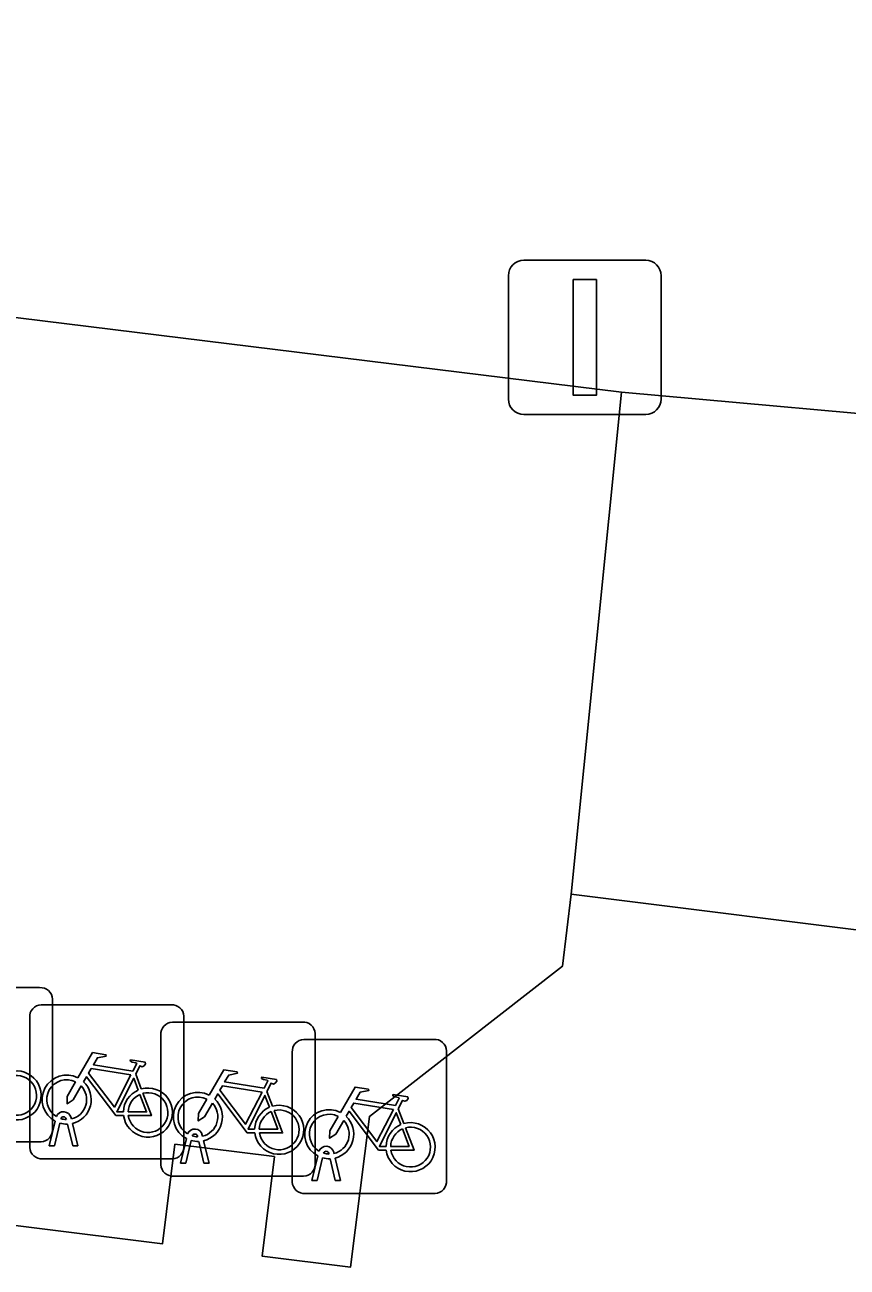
# Model space of a CAD drawing. Extents: x 161692 to 162379, y 380760 to 381678.
# Drawn here: x 162100.66 to 162105.99, y 381302.19 to 381310.24 of the extents above; entities that cross this region are included whole.
import ezdxf

# ---------------------------------------------------------------- set-up
doc = ezdxf.new("R2010")
doc.units = 0
for name, color, linetype in [('IMGEO_Erf', 7, 'Continuous'), ('IMGEO_Fietsenrek', 7, 'Continuous'), ('IMGEO_Lichtmast', 7, 'Continuous'), ('IMGEO_Pand', 7, 'Continuous'), ('IMGEO_Parkeervlak_open', 7, 'Continuous'), ('IMGEO_Voetpad_open', 7, 'Continuous')]:
    doc.layers.add(name, color=color, linetype=linetype)

msp = doc.modelspace()

# ---------------------------------------------------------------- linework, layer by layer
at = {"layer": 'IMGEO_Erf'}
msp.add_lwpolyline([(162104.199, 381304.607), (162106.442, 381304.327), (162106.776, 381307.658), (162104.525, 381307.86)], close=True, dxfattribs=at)
at = {"layer": 'IMGEO_Fietsenrek'}
for p, q in [((162099.9139, 381304.0015), (162100.7548, 381304.0015)), ((162100.7548, 381304.0015), (162099.9139, 381304.0015)), ((162100.8385, 381303.9271), (162100.8385, 381303.0862)), ((162100.8385, 381303.0862), (162100.8385, 381303.9271)), ((162100.7649, 381303.8905), (162101.6058, 381303.8905)), ((162101.6058, 381303.8905), (162100.7649, 381303.8905)), ((162100.6905, 381302.9659), (162100.6905, 381303.8068)), ((162100.6905, 381303.8068), (162100.6905, 381302.9659)), ((162101.6149, 381303.7785), (162102.4558, 381303.7785)), ((162102.4558, 381303.7785), (162101.6149, 381303.7785)), ((162101.6895, 381303.8161), (162101.6895, 381302.9752)), ((162101.6895, 381302.9752), (162101.6895, 381303.8161)), ((162101.5405, 381302.8539), (162101.5405, 381303.6948)), ((162101.5405, 381303.6948), (162101.5405, 381302.8539)), ((162102.5395, 381303.7041), (162102.5395, 381302.8632)), ((162102.5395, 381302.8632), (162102.5395, 381303.7041)), ((162102.4659, 381303.6665), (162103.3068, 381303.6665)), ((162103.3068, 381303.6665), (162102.4659, 381303.6665)), ((162102.3915, 381302.7419), (162102.3915, 381303.5828)), ((162102.3915, 381303.5828), (162102.3915, 381302.7419)), ((162103.3905, 381303.5921), (162103.3905, 381302.7512)), ((162103.3905, 381302.7512), (162103.3905, 381303.5921)), ((162101.3772, 381303.4402), (162101.4135, 381303.345)), ((162102.2272, 381303.3282), (162102.2635, 381303.233)), ((162103.0782, 381303.2162), (162103.1145, 381303.121)), ((162100.8175, 381302.9753), (162100.8558, 381303.1353)), ((162100.8862, 381303.1231), (162100.8509, 381302.9753)), ((162100.9279, 381303.1469), (162100.9269, 381303.1512)), ((162100.969, 381302.9753), (162100.9351, 381303.117)), ((162100.9586, 381303.1584), (162100.9604, 381303.1505)), ((162100.9674, 381303.1213), (162101.0024, 381302.9753)), ((162101.7779, 381303.0349), (162101.7769, 381303.0392)), ((162101.8086, 381303.0464), (162101.8104, 381303.0385)), ((162100.7641, 381303.0025), (162099.9232, 381303.0025)), ((162099.9232, 381303.0025), (162100.7641, 381303.0025)), ((162100.8509, 381302.9753), (162100.8175, 381302.9753)), ((162101.0024, 381302.9753), (162100.969, 381302.9753)), ((162101.6675, 381302.8633), (162101.7058, 381303.0233)), ((162101.7362, 381303.0111), (162101.7009, 381302.8633)), ((162101.819, 381302.8633), (162101.7851, 381303.005)), ((162101.8174, 381303.0093), (162101.8524, 381302.8633)), ((162101.6151, 381302.8915), (162100.7742, 381302.8915)), ((162100.7742, 381302.8915), (162101.6151, 381302.8915)), ((162102.5185, 381302.7513), (162102.5568, 381302.9113)), ((162102.5872, 381302.8991), (162102.5519, 381302.7513)), ((162102.6289, 381302.9229), (162102.6279, 381302.9272)), ((162102.67, 381302.7513), (162102.6361, 381302.893)), ((162102.6596, 381302.9344), (162102.6614, 381302.9265)), ((162102.6684, 381302.8973), (162102.7034, 381302.7513)), ((162101.7009, 381302.8633), (162101.6675, 381302.8633)), ((162101.8524, 381302.8633), (162101.819, 381302.8633)), ((162102.4651, 381302.7795), (162101.6242, 381302.7795)), ((162101.6242, 381302.7795), (162102.4651, 381302.7795)), ((162102.5519, 381302.7513), (162102.5185, 381302.7513)), ((162102.7034, 381302.7513), (162102.67, 381302.7513)), ((162103.3161, 381302.6675), (162102.4752, 381302.6675)), ((162102.4752, 381302.6675), (162103.3161, 381302.6675))]:
    msp.add_line(p, q, dxfattribs=at)
for points in [[(162101.0031, 381303.4172), (162101.0978, 381303.5807), (162101.184, 381303.5669), (162101.1857, 381303.5582), (162101.1296, 381303.5473), (162101.1034, 381303.502), (162101.3586, 381303.4612)], [(162101.3586, 381303.4612), (162101.3836, 381303.51), (162101.3785, 381303.514), (162101.3553, 381303.5177), (162101.3426, 381303.5252), (162101.3416, 381303.5283), (162101.3438, 381303.5329), (162101.4386, 381303.5178), (162101.4409, 381303.5075), (162101.4315, 381303.4951), (162101.4191, 381303.4887), (162101.4046, 381303.4949), (162101.3772, 381303.4402)], [(162101.3457, 381303.436), (162101.0889, 381303.477), (162101.0722, 381303.4482), (162101.2392, 381303.2279), (162101.3457, 381303.436)], [(162101.8531, 381303.3052), (162101.9478, 381303.4687), (162102.034, 381303.4549), (162102.0357, 381303.4462), (162101.9796, 381303.4353), (162101.9534, 381303.39), (162102.2086, 381303.3492)], [(162101.0238, 381303.3647), (162100.9722, 381303.2755), (162100.9323, 381303.2495), (162100.9335, 381303.297), (162100.988, 381303.3912)], [(162101.2988, 381303.1725), (162101.2491, 381303.1726), (162101.0584, 381303.4243), (162101.0394, 381303.3915)], [(162101.3937, 381303.338), (162101.3644, 381303.4148), (162101.255, 381303.1967), (162101.2977, 381303.1966)], [(162102.1957, 381303.324), (162101.9389, 381303.365), (162101.9222, 381303.3362), (162102.0892, 381303.1159), (162102.1957, 381303.324)], [(162102.2086, 381303.3492), (162102.2336, 381303.398), (162102.2285, 381303.402), (162102.2053, 381303.4057), (162102.1926, 381303.4132), (162102.1916, 381303.4163), (162102.1938, 381303.4209), (162102.2886, 381303.4058), (162102.2909, 381303.3955), (162102.2815, 381303.3831), (162102.2691, 381303.3767), (162102.2546, 381303.3829), (162102.2272, 381303.3282)], [(162102.7041, 381303.1932), (162102.7988, 381303.3567), (162102.885, 381303.3429), (162102.8867, 381303.3342), (162102.8306, 381303.3233), (162102.8044, 381303.278), (162103.0596, 381303.2372)], [(162101.3277, 381303.1965), (162101.4476, 381303.1963), (162101.4044, 381303.3099)], [(162101.4242, 381303.3168), (162101.4792, 381303.1722), (162101.3291, 381303.1725)], [(162101.8738, 381303.2527), (162101.8222, 381303.1635), (162101.7823, 381303.1375), (162101.7835, 381303.185), (162101.838, 381303.2792)], [(162102.1488, 381303.0605), (162102.0991, 381303.0606), (162101.9084, 381303.3123), (162101.8894, 381303.2795)], [(162102.2437, 381303.226), (162102.2144, 381303.3028), (162102.105, 381303.0847), (162102.1477, 381303.0846)], [(162103.0596, 381303.2372), (162103.0846, 381303.286), (162103.0795, 381303.29), (162103.0563, 381303.2937), (162103.0436, 381303.3012), (162103.0426, 381303.3043), (162103.0448, 381303.3089), (162103.1396, 381303.2938), (162103.1419, 381303.2835), (162103.1325, 381303.2711), (162103.1201, 381303.2647), (162103.1056, 381303.2709), (162103.0782, 381303.2162)], [(162102.1777, 381303.0845), (162102.2976, 381303.0843), (162102.2544, 381303.1979)], [(162102.2742, 381303.2048), (162102.3292, 381303.0602), (162102.1791, 381303.0605)], [(162102.9998, 381302.9485), (162102.9501, 381302.9486), (162102.7594, 381303.2003), (162102.7404, 381303.1675)], [(162103.0467, 381303.212), (162102.7899, 381303.253), (162102.7732, 381303.2242), (162102.9402, 381303.0039), (162103.0467, 381303.212)], [(162103.0947, 381303.114), (162103.0654, 381303.1908), (162102.956, 381302.9727), (162102.9987, 381302.9726)], [(162102.7248, 381303.1407), (162102.6732, 381303.0515), (162102.6333, 381303.0255), (162102.6345, 381303.073), (162102.689, 381303.1672)], [(162103.0287, 381302.9725), (162103.1486, 381302.9723), (162103.1054, 381303.0859)], [(162103.1252, 381303.0928), (162103.1802, 381302.9482), (162103.0301, 381302.9485)]]:
    msp.add_lwpolyline(points, dxfattribs=at)
for centre, radius, start, end in [((162100.7606, 381303.9238), 0.0779, 2.4484, 94.28452), ((162100.7606, 381303.9238), 0.0779, 2.4484, 94.28452), ((162100.7682, 381303.8126), 0.0779, 92.4484, 184.28452), ((162100.7682, 381303.8126), 0.0779, 92.4484, 184.28452), ((162101.6116, 381303.8128), 0.0779, 2.4484, 94.28452), ((162101.6116, 381303.8128), 0.0779, 2.4484, 94.28452), ((162101.6182, 381303.7006), 0.0779, 92.4484, 184.28452), ((162101.6182, 381303.7006), 0.0779, 92.4484, 184.28452), ((162102.4616, 381303.7008), 0.0779, 2.4484, 94.28452), ((162102.4616, 381303.7008), 0.0779, 2.4484, 94.28452), ((162102.4692, 381303.5886), 0.0779, 92.4484, 184.28452), ((162102.4692, 381303.5886), 0.0779, 92.4484, 184.28452), ((162103.3126, 381303.5888), 0.0779, 2.4484, 94.28452), ((162103.3126, 381303.5888), 0.0779, 2.4484, 94.28452), ((162100.6057, 381303.3029), 0.159, 187.0065, 105.77075), ((162100.9301, 381303.2759), 0.159, 62.67661, 242.13685), ((162100.6057, 381303.3029), 0.129, 188.67146, 104.58832), ((162100.9301, 381303.2759), 0.129, 63.31916, 238.90302), ((162100.9301, 381303.2759), 0.129, 283.60429, 43.43025), ((162100.9301, 381303.2759), 0.159, 283.5766, 46.60424), ((162101.4567, 381303.1919), 0.159, 113.3408, 178.32165), ((162101.4567, 381303.1919), 0.159, 187.0065, 105.77075), ((162101.4567, 381303.1919), 0.129, 113.92302, 177.95563), ((162101.4567, 381303.1919), 0.129, 188.67146, 104.58832), ((162101.7801, 381303.1639), 0.159, 62.67661, 242.13685), ((162101.7801, 381303.1639), 0.129, 63.31916, 238.90302), ((162101.7801, 381303.1639), 0.159, 283.5766, 46.60424), ((162100.9099, 381303.1473), 0.0499, 12.8025, 158.69338), ((162101.7801, 381303.1639), 0.129, 283.60429, 43.43025), ((162102.3067, 381303.0799), 0.159, 113.3408, 178.32165), ((162102.3067, 381303.0799), 0.159, 187.0065, 105.77075), ((162102.3067, 381303.0799), 0.129, 113.92302, 177.95563), ((162102.3067, 381303.0799), 0.129, 188.67146, 104.58832), ((162102.6311, 381303.0519), 0.159, 62.67661, 242.13685), ((162100.9301, 381303.2759), 0.159, 253.99666, 271.78671), ((162100.9099, 381303.1473), 0.0174, 12.8025, 163.45023), ((162100.9301, 381303.2759), 0.129, 253.41502, 269.02044), ((162102.6311, 381303.0519), 0.129, 63.31916, 238.90302), ((162102.6311, 381303.0519), 0.129, 283.60429, 43.43025), ((162102.6311, 381303.0519), 0.159, 283.5766, 46.60424), ((162103.1577, 381302.9679), 0.159, 113.3408, 178.32165), ((162103.1577, 381302.9679), 0.159, 187.0065, 105.77075), ((162100.7608, 381303.0804), 0.0779, 272.4484, 4.28452), ((162100.7608, 381303.0804), 0.0779, 272.4484, 4.28452), ((162101.7599, 381303.0353), 0.0499, 12.8025, 158.69338), ((162101.7599, 381303.0353), 0.0174, 12.8025, 163.45023), ((162101.7801, 381303.1639), 0.129, 253.41502, 269.02044), ((162103.1577, 381302.9679), 0.129, 113.92302, 177.95563), ((162103.1577, 381302.9679), 0.129, 188.67146, 104.58832), ((162100.7684, 381302.9692), 0.0779, 182.4484, 274.28452), ((162100.7684, 381302.9692), 0.0779, 182.4484, 274.28452), ((162101.6118, 381302.9694), 0.0779, 272.4484, 4.28452), ((162101.6118, 381302.9694), 0.0779, 272.4484, 4.28452), ((162101.7801, 381303.1639), 0.159, 253.99666, 271.78671), ((162102.6109, 381302.9233), 0.0499, 12.8025, 158.69338), ((162102.6311, 381303.0519), 0.159, 253.99666, 271.78671), ((162102.6109, 381302.9233), 0.0174, 12.8025, 163.45023), ((162102.6311, 381303.0519), 0.129, 253.41502, 269.02044), ((162101.6184, 381302.8572), 0.0779, 182.4484, 274.28452), ((162101.6184, 381302.8572), 0.0779, 182.4484, 274.28452), ((162102.4618, 381302.8574), 0.0779, 272.4484, 4.28452), ((162102.4618, 381302.8574), 0.0779, 272.4484, 4.28452), ((162102.4694, 381302.7452), 0.0779, 182.4484, 274.28452), ((162102.4694, 381302.7452), 0.0779, 182.4484, 274.28452), ((162103.3128, 381302.7454), 0.0779, 272.4484, 4.28452), ((162103.3128, 381302.7454), 0.0779, 272.4484, 4.28452)]:
    msp.add_arc(centre, radius, start, end, dxfattribs=at)
at = {"layer": 'IMGEO_Lichtmast'}
for p, q in [((162103.8911, 381308.7155), (162104.6809, 381308.7155)), ((162104.6809, 381308.7155), (162103.8911, 381308.7155)), ((162103.7911, 381307.8165), (162103.7911, 381308.6155)), ((162103.7911, 381308.6155), (162103.7911, 381307.8165)), ((162104.7809, 381308.6155), (162104.7809, 381307.8165)), ((162104.7809, 381307.8165), (162104.7809, 381308.6155)), ((162104.6809, 381307.7165), (162103.8911, 381307.7165)), ((162103.8911, 381307.7165), (162104.6809, 381307.7165))]:
    msp.add_line(p, q, dxfattribs=at)
msp.add_lwpolyline([(162104.211, 381308.591), (162104.361, 381308.591), (162104.361, 381307.841), (162104.211, 381307.841), (162104.211, 381308.591)], dxfattribs=at)
for centre, start, end in [((162103.8911, 381308.6155), 90, 180), ((162103.8911, 381308.6155), 90, 180), ((162104.6809, 381308.6155), 0, 90), ((162104.6809, 381308.6155), 360, 90), ((162103.8911, 381307.8165), 180, 270), ((162103.8911, 381307.8165), 180, 270), ((162104.6809, 381307.8165), 270, 0), ((162104.6809, 381307.8165), 270, 0)]:
    msp.add_arc(centre, 0.1, start, end, dxfattribs=at)
at = {"layer": 'IMGEO_Pand'}
msp.add_lwpolyline([(162106.442, 381304.327), (162104.199, 381304.607), (162104.141, 381304.14), (162102.891, 381303.167), (162102.769, 381302.19), (162102.196, 381302.262), (162102.276, 381302.907), (162101.631, 381302.987), (162101.551, 381302.342), (162095.626, 381303.079), (162095.706, 381303.725), (162095.061, 381303.805), (162094.981, 381303.16), (162089.067, 381303.895), (162089.147, 381304.541), (162088.442, 381304.628), (162088.431, 381305.068), (162088.417, 381305.672)], dxfattribs=at)
at = {"layer": 'IMGEO_Parkeervlak_open'}
msp.add_lwpolyline([(162084.407, 381310.081), (162086.382, 381310.096), (162104.525, 381307.86), (162106.776, 381307.658), (162106.936, 381309.598), (162124.099, 381307.521), (162124.917, 381314.142), (162122.382, 381314.477), (162122.731, 381317.102), (162114.207, 381318.112), (162098.405, 381319.984), (162087.688, 381321.254)], dxfattribs=at)
at = {"layer": 'IMGEO_Voetpad_open'}
msp.add_lwpolyline([(162088.417, 381305.672), (162088.431, 381305.068), (162088.442, 381304.628), (162089.147, 381304.541), (162089.067, 381303.895), (162094.981, 381303.16), (162095.061, 381303.805), (162095.706, 381303.725), (162095.626, 381303.079), (162101.551, 381302.342), (162101.631, 381302.987), (162102.276, 381302.907), (162102.196, 381302.262), (162102.769, 381302.19), (162102.891, 381303.167), (162104.141, 381304.14), (162104.199, 381304.607), (162104.525, 381307.86), (162086.382, 381310.096), (162084.407, 381310.081), (162083.599, 381304.625), (162083.728, 381304.609), (162084.143, 381306.174)], dxfattribs=at)

doc.saveas('drawing.dxf')
